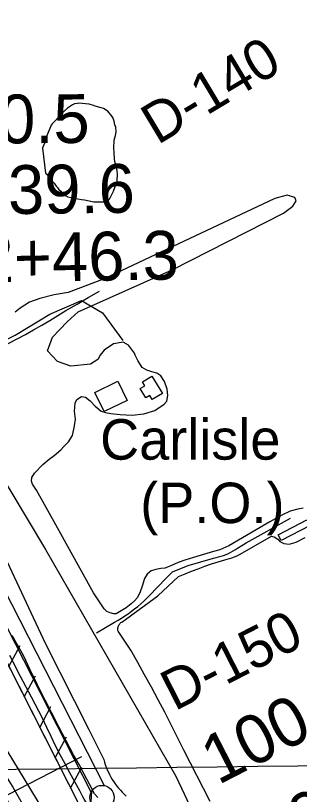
# Model space of a CAD drawing. Extents: x 3694830 to 3732949, y 415201 to 440970.
# Drawn here: x 3716526 to 3717109, y 432893 to 434490 of the extents above; entities that cross this region are included whole.
import ezdxf

# ---------------------------------------------------------------- set-up
doc = ezdxf.new("R2010")
doc.units = 0
for name, color, linetype in [('V-BLDG-IDEN', 7, 'Continuous'), ('V-BLDG-OTLN', 7, 'Continuous'), ('V-FLOD-BASE', 7, 'Continuous'), ('V-GRID-MAJR', 7, 'Continuous'), ('V-LEVE-TOET', 7, 'Continuous'), ('V-RIVR-EDGE', 7, 'Continuous'), ('V-RIVR-RANG', 7, 'Continuous'), ('V-RIVR-RANG-IDEN', 7, 'Continuous'), ('V-ROAD-CNTR', 7, 'Continuous'), ('V-RRAP-FSHR', 7, 'Continuous'), ('V-SITE-VEGE', 7, 'Continuous'), ('V-SURV-IDEN', 7, 'Continuous'), ('V-SURV-LINE', 7, 'Continuous'), ('V-TOPO-MINR', 7, 'Continuous')]:
    doc.layers.add(name, color=color, linetype=linetype)

msp = doc.modelspace()

# ---------------------------------------------------------------- linework, layer by layer
at = {"layer": 'V-BLDG-OTLN'}
for points in [[(3716735.707, 433739.738), (3716754.913, 433700.36100000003), (3716708.106, 433677.53), (3716688.9, 433716.907)], [(3716827.3910000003, 433714.646), (3716806.66, 433702.286), (3716801.5700000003, 433710.822), (3716793.237, 433705.854), (3716781.907, 433724.857), (3716791.359, 433730.491), (3716786.358, 433738.88), (3716805.971, 433750.574)], [(3717064.677, 433425.151), (3717124.0160000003, 433455.99), (3717130.287, 433443.923), (3717070.948, 433413.08400000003)]]:
    msp.add_lwpolyline(points, close=True, dxfattribs=at)
at = {"layer": 'V-FLOD-BASE'}
for points in [[(3716586.7660000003, 433086.178), (3716570.5270000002, 433118.739), (3716556.201, 433148.038), (3716542.082, 433177.441), (3716530.669, 433197.806), (3716519.45, 433218.28)], [(3716694.714, 432886.191), (3716687.9250000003, 432893.447), (3716677.666, 432913.751), (3716667.1350000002, 432933.911), (3716656.3340000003, 432953.931), (3716645.265, 432973.8), (3716629.907, 433002.575), (3716614.754, 433031.458), (3716599.805, 433060.445), (3716586.7660000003, 433086.178)]]:
    msp.add_lwpolyline(points, dxfattribs=at)
at = {"layer": 'V-GRID-MAJR'}
msp.add_spline([(3698914.333, 432737.11), (3704206.2600000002, 432798.304), (3709498.1780000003, 432860.268), (3714790.0870000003, 432923.001), (3720081.987, 432986.504), (3725373.878, 433050.776), (3730665.759, 433115.819), (3730665.7600000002, 433115.819)], degree=3, dxfattribs=at)
at = {"layer": 'V-LEVE-TOET'}
for points in [[(3716503.799, 433379.857), (3716586.975, 433202.68700000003), (3716676.321, 433025.498), (3716707.012, 432964.375), (3716708.542, 432958.999), (3716710.264, 432953.683), (3716712.179, 432948.43200000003), (3716714.282, 432943.25200000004), (3716716.5700000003, 432938.155), (3716719.042, 432933.139), (3716721.6920000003, 432928.218), (3716724.518, 432923.397), (3716727.519, 432918.68), (3716730.687, 432914.077), (3716734.019, 432909.587), (3716737.511, 432905.223), (3716741.156, 432900.99), (3716744.955, 432896.88800000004), (3716748.9, 432892.927), (3716752.983, 432889.11100000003)], [(3716658.941, 432898.393), (3716657.866, 432900.251), (3716647.579, 432918.48600000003), (3716637.484, 432936.82800000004), (3716627.582, 432955.276), (3716617.877, 432973.827), (3716608.3680000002, 432992.478), (3716599.056, 433011.232), (3716589.9420000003, 433030.079), (3716581.029, 433049.023), (3716558.841, 433091.855), (3716536.551, 433134.636), (3716514.1580000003, 433177.365)], [(3716719.845, 432827.757), (3716714.909, 432831.018), (3716710.096, 432834.456), (3716705.415, 432838.071), (3716700.8680000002, 432841.854), (3716696.465, 432845.802), (3716692.207, 432849.909), (3716688.105, 432854.168), (3716684.16, 432858.576), (3716680.384, 432863.124), (3716676.773, 432867.808), (3716673.341, 432872.623), (3716670.085, 432877.559), (3716667.0130000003, 432882.609), (3716664.131, 432887.77), (3716661.438, 432893.03500000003), (3716658.941, 432898.393)]]:
    msp.add_lwpolyline(points, dxfattribs=at)
at = {"layer": 'V-RIVR-EDGE'}
msp.add_spline([(3716285.150342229, 433216.70755455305), (3716310.376054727, 433178.2116670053), (3716330.200490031, 433149.67663238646), (3716351.384748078, 433122.4947121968), (3716380.6619774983, 433076.75426305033), (3716399.1355344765, 433050.48336356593), (3716447.785043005, 432976.2089978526), (3716475.253647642, 432930.4730209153), (3716501.833592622, 432891.0694668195), (3716527.508107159, 432851.21599263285), (3716586.0368507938, 432749.33550184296), (3716608.0997060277, 432711.75175305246), (3716608.0896435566, 432707.6823472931), (3716608.0717547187, 432700.4478481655), (3716613.02199377, 432690.94026948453), (3716627.4250269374, 432664.22727627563), (3716633.271752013, 432651.55236812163), (3716643.1890009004, 432639.3195536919), (3716675.1691050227, 432589.50299047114), (3716706.241542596, 432538.3321947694), (3716726.9412209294, 432498.0388629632), (3716741.3252472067, 432463.63921443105), (3716748.5083159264, 432442.8221406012), (3716788.5914538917, 432378.5164541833), (3716817.4332979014, 432339.5594660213), (3716842.1979097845, 432297.4474469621), (3716889.457408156, 432209.6117495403), (3716920.495186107, 432144.4241117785), (3716938.0431876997, 432109.5644806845), (3716956.496619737, 432075.15476968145), (3716988.92217174, 432022.6241512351), (3717009.1808744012, 431986.85349943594), (3717026.296844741, 431960.1337979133), (3717062.315049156, 431897.646798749), (3717093.371833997, 431840.1458163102), (3717112.2628875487, 431799.8569567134), (3717149.120557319, 431711.14266210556), (3717176.537731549, 431644.6075001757), (3717201.24867692, 431580.7919837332), (3717210.6835821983, 431556.3520700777), (3717248.473515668, 431478.93944425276), (3717267.8088990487, 431435.48437323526), (3717289.4072995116, 431392.9280243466), (3717306.4751936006, 431346.7656064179), (3717328.065767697, 431301.04416416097), (3717339.309297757, 431276.599778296), (3717352.341327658, 431244.01210870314), (3717362.697316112, 431226.35230187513), (3717376.210571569, 431205.5195753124), (3717389.256018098, 431178.3577800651), (3717401.373673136, 431141.70294081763), (3717407.1812663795, 431113.2025658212), (3717409.866252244, 431101.89195262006), (3717419.7488415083, 431075.6422961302), (3717452.4923834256, 430968.8518161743), (3717469.0935866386, 430916.8124857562), (3717483.4351269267, 430865.2309017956), (3717505.4543781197, 430810.0130613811), (3717526.565962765, 430753.4409884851), (3717540.488888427, 430715.4252084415), (3717579.0724471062, 430593.2468831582), (3717599.254004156, 430526.27745387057), (3717616.308481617, 430474.68916159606), (3717628.8760567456, 430437.12889190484), (3717638.7441113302, 430405.00120487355), (3717647.6866105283, 430364.284786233), (3717653.484141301, 430331.7150054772), (3717658.415373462, 430314.52077147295), (3717667.8502787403, 430290.08085781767), (3717679.533666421, 430260.6616357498), (3717690.3395749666, 430242.0963984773), (3717695.714018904, 430221.2837968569), (3717698.374407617, 430200.02574735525), (3717697.8529321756, 430171.9931812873), (3717701.423223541, 430152.9936766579), (3717705.9145980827, 430140.7742788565), (3717716.262760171, 430119.94937866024), (3717727.970745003, 430100.4775928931), (3717735.598143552, 430076.49430764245), (3717737.8164385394, 430059.3067819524), (3717749.0476700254, 430029.8886779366), (3717760.7590090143, 430011.77336075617), (3717771.5570911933, 429990.0430301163), (3717776.477142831, 429968.32723415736), (3717783.193520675, 429941.63324783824), (3717791.7252316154, 429917.6477264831), (3717803.4343344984, 429898.62809691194), (3717812.4226738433, 429876.4500822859), (3717819.158058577, 429857.44275129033), (3717834.8829007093, 429816.70956186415), (3717846.5238024, 429770.10840436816), (3717854.1232496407, 429734.8212142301), (3717863.5480924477, 429706.31189481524), (3717878.825250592, 429667.3884482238), (3717891.374936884, 429622.593679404), (3717903.4937099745, 429586.3909963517), (3717917.8240697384, 429530.28785043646), (3717931.7078635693, 429476.44660355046), (3717959.4631526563, 429363.79039162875), (3717976.505331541, 429307.2283812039), (3717987.2463930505, 429262.43808459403), (3718014.107432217, 429153.85351453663), (3718027.5144727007, 429090.0659494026), (3718040.473829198, 429028.0881271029), (3718052.5199288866, 428962.49529134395), (3718057.840706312, 428919.97919233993), (3718056.8950259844, 428903.2516492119), (3718056.857012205, 428887.87833856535), (3718057.7132483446, 428868.43338605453), (3718061.286893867, 428850.7903500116), (3718065.765969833, 428833.5972340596), (3718082.361582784, 428779.2971226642), (3718091.327561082, 428748.075984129), (3718100.2790047, 428710.97681505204), (3718111.4498613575, 428657.14227648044), (3718116.3609685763, 428631.80923095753), (3718128.3075616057, 428525.97449379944), (3718136.7677171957, 428473.0509759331), (3718141.6598175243, 428440.0312750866), (3718152.315907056, 428360.8771076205), (3718163.899788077, 428291.2159841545), (3718171.048197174, 428256.3820682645), (3718178.233501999, 428236.4693068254), (3718193.9158581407, 428178.55418197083), (3718199.7413402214, 428157.2883061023), (3718197.914826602, 428150.05827918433), (3718196.516990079, 428133.3318541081), (3718197.391115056, 428121.12140072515), (3718204.1164373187, 428098.04466397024), (3718215.364439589, 428075.4089028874), (3718227.961084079, 428049.60469427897), (3718240.07538496, 428011.5933864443), (3718242.706704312, 427978.57927585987), (3718251.1064850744, 427901.2393234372), (3718254.151946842, 427852.85078415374), (3718257.693168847, 427822.09521844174), (3718271.4975809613, 427736.1508816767), (3718281.7384100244, 427671.91898671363), (3718287.906479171, 427606.3406856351), (3718295.910006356, 427551.6096610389), (3718303.86545729, 427477.4359200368), (3718310.120734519, 427447.1258022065), (3718323.1359936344, 427407.755789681), (3718345.149654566, 427350.27716828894), (3718351.4094040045, 427321.7756752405), (3718363.483455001, 427267.48674436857), (3718378.280505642, 427217.2605109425), (3718397.9875454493, 427141.24907579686), (3718402.8729374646, 427105.51643777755), (3718405.9172811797, 427056.67574229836), (3718404.85644146, 426993.37611103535), (3718419.5841728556, 426915.1161934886), (3718427.128835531, 426857.673349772), (3718428.7697524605, 426789.8454482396), (3718439.5309389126, 426753.19396314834), (3718453.8926041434, 426709.7511907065), (3718458.333666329, 426677.1847641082), (3718461.822339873, 426625.1778572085), (3718465.3367286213, 426583.5705428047), (3718482.7136682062, 426479.5310138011), (3718492.5235840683, 426423.89120460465), (3718501.0016284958, 426378.20218586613), (3718502.740934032, 426350.1640295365), (3718512.9079716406, 426256.0898256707), (3718518.2276310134, 426213.12157047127), (3718524.0307520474, 426182.8125706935), (3718533.4421782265, 426148.87737693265), (3718540.932056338, 426069.2788796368), (3718548.926639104, 426010.93060547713), (3718557.8054093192, 425944.44128369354), (3718573.419564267, 425858.9446309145), (3718584.546816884, 425787.47600071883), (3718587.6079313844, 425745.4176481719), (3718587.5598551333, 425725.9749317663), (3718607.5144475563, 425567.2177947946), (3718614.553287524, 425488.07257174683), (3718638.2224000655, 425368.6440793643), (3718641.2633896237, 425318.44691529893), (3718641.093445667, 425249.71917358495), (3718640.1008071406, 425214.0010702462), (3718649.842521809, 425130.7797331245), (3718658.7335906, 425069.2641294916), (3718661.819302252, 425037.15321324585), (3718660.4114032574, 425016.35738241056), (3718674.9568921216, 424864.3960049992), (3718675.7337465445, 424812.8479626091), (3718692.623870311, 424694.7927095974), (3718696.053287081, 424618.8215243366), (3718696.3992283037, 424575.8655677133), (3718706.120818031, 424484.50541907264), (3718711.8680364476, 424431.58860952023), (3718715.414848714, 424403.0938247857), (3718735.932284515, 424289.09903311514), (3718746.6017906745, 424215.3707399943), (3718759.902616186, 424108.62833628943), (3718772.361740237, 424027.20891563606), (3718777.7160592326, 423998.2575024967), (3718795.9078670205, 423858.0432417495), (3718805.722255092, 423804.2120573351), (3718812.4363968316, 423776.6137586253), (3718828.995114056, 423707.3924927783), (3718835.666769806, 423662.61225864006), (3718835.0893917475, 423611.97188279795), (3718835.0021836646, 423576.70369954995), (3718839.347093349, 423505.2518401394), (3718842.400381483, 423460.0283942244), (3718850.4217975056, 423412.53186875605), (3718863.399042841, 423357.7885455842), (3718870.556396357, 423326.57187925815), (3718873.558254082, 423260.5492483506), (3718878.8566704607, 423208.99002543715), (3718893.6280058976, 423148.3641995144), (3718898.9990956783, 423126.1951293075), (3718912.449740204, 423080.0416557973), (3718927.228902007, 423022.5809232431), (3718930.7723601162, 422992.72966992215), (3718937.449606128, 422950.2102167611), (3718945.9175880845, 422900.45179226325), (3718952.6261395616, 422870.5927125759), (3718968.7192839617, 422795.94669043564), (3718969.558749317, 422769.7193949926), (3718968.1251351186, 422738.52397166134), (3718972.1185133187, 422707.7672878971), (3718981.0464778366, 422661.1728387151), (3718990.8496853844, 422602.8200923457), (3719006.889163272, 422506.4705728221), (3719010.8098680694, 422446.3237363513), (3719014.374569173, 422425.06345074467), (3719022.4351170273, 422393.39239211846), (3719033.201893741, 422359.001688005), (3719050.257489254, 422307.86555192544), (3719062.772515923, 422249.0539410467), (3719077.096167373, 422190.2378579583), (3719087.846173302, 422149.0648109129)], degree=3, dxfattribs=at)
at = {"layer": 'V-RIVR-RANG'}
msp.add_line((3716661.5969, 432969.4851999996), (3715985.6588000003, 432622.0550999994), dxfattribs=at)
at = {"layer": 'V-ROAD-CNTR'}
for points in [[(3714456.147048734, 436537.30989951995), (3714641.896677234, 436278.6064169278), (3714873.311214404, 435959.34805544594), (3715143.350674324, 435589.59179496), (3715380.173200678, 435258.978456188), (3715588.6647836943, 434962.9540482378), (3715918.609123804, 434466.0160421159), (3716138.793683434, 434126.626720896), (3716363.05523491, 433768.5224371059), (3716587.568785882, 433394.65718483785), (3716854.6992516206, 432929.9051143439), (3717200.025560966, 432198.05557804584), (3717345.3032704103, 431887.621198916), (3717528.553903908, 431398.14817786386), (3717815.6813296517, 430558.6488568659)], [(3716376.7660000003, 433749.607), (3716405.057, 433764.68700000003), (3716478.187, 433800.31), (3716495.392, 433808.907), (3716512.4990000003, 433817.70300000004), (3716529.508, 433826.692), (3716546.412, 433835.873), (3716563.21, 433845.24700000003), (3716579.901, 433854.811), (3716596.484, 433864.564), (3716612.954, 433874.505), (3716629.309, 433884.632), (3716652.205, 433898.071), (3716675.2090000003, 433911.32800000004), (3716698.316, 433924.4)], [(3716371.8992172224, 433753.7954665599), (3716418.9831230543, 433781.6024109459), (3716525.290910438, 433834.08930597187), (3716596.258768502, 433877.10521993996), (3716661.5716378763, 433905.35516344), (3716704.352552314, 433880.0272140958), (3716746.2314685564, 433823.59532695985)], [(3716692.066, 433223.632), (3716710.698, 433234.603), (3716729.3310000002, 433245.574), (3716736.454, 433249.723), (3716743.471, 433254.05100000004), (3716750.376, 433258.552), (3716757.168, 433263.228), (3716763.84, 433268.069), (3716770.387, 433273.079), (3716776.808, 433278.25), (3716783.097, 433283.579), (3716789.252, 433289.065), (3716795.2660000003, 433294.704), (3716801.1380000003, 433300.491), (3716834.308, 433335.537), (3716837.543, 433339.088), (3716840.937, 433342.489), (3716844.48, 433345.73600000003), (3716848.164, 433348.818), (3716880.543, 433362.277), (3716932.259, 433377.291), (3716937.537, 433378.32300000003), (3716942.7630000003, 433379.583), (3716947.933, 433381.07), (3716953.032, 433382.778), (3716958.052, 433384.707), (3716962.983, 433386.849), (3716967.8170000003, 433389.206), (3716972.543, 433391.771), (3716977.156, 433394.537), (3716981.643, 433397.501), (3716999.1780000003, 433408.798), (3717090.262, 433458.838)]]:
    msp.add_lwpolyline(points, dxfattribs=at)
at = {"layer": 'V-RRAP-FSHR'}
for p, q in [((3716512.325, 433154.76900000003), (3716535.306, 433197.852)), ((3716544.021, 433092.36100000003), (3716567.002, 433135.443)), ((3716575.717, 433029.952), (3716598.698, 433073.034)), ((3716607.413, 432967.543), (3716630.393, 433010.626)), ((3716639.109, 432905.134), (3716662.089, 432948.217)), ((3716679.843, 432850.14900000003), (3716682.504, 432898.905))]:
    msp.add_line(p, q, dxfattribs=at)
for points in [[(3714329.7, 436386.169), (3714396.827, 436257.463), (3714508.995, 436115.64900000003), (3714828.369, 435789.568), (3714886.7460000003, 435719.45), (3715135.384, 435378.044), (3715431.899, 434966.727), (3715563.52, 434782.772), (3715749.312, 434445.995), (3715933.042, 434121.821), (3716099.0810000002, 433962.33900000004), (3716301.1010000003, 433570.666), (3716658.5470000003, 432866.862), (3716785.747, 432767.039), (3716964.057, 432370.515), (3717158.173, 431965.88), (3717210.963, 431850.869), (3717309.15, 431591.719), (3717386.5100000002, 431373.324), (3717466.363, 431122.742)], [(3716064.7059757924, 433686.1008793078), (3716227.8291759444, 433371.8967190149), (3716520.256952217, 432907.7072785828), (3717100.527032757, 431896.0812936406), (3717253.7235768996, 431580.21825334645), (3717403.092409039, 431264.3552130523), (3717634.3013692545, 430552.2451323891), (3717888.1263934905, 429748.15527564), (3718009.8615616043, 429314.2659952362), (3718099.299769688, 428952.68954689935), (3718115.843513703, 428867.0380908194), (3718189.327801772, 428405.14650638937), (3718255.0030658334, 428140.6698341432), (3718391.117241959, 427348.2781534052)], [(3716330.923, 433511.946), (3716658.5470000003, 432866.862), (3716690.7260000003, 432841.609)]]:
    msp.add_lwpolyline(points, dxfattribs=at)
at = {"layer": 'V-SITE-VEGE'}
msp.add_lwpolyline([(3716587.784, 434166.875), (3716590.251, 434164.393), (3716593.952, 434158.81), (3716605.063, 434146.397), (3716609.378, 434140.194), (3716611.2290000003, 434137.71400000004), (3716614.932, 434133.37), (3716618.637, 434129.64400000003), (3716621.721, 434125.919), (3716627.9, 434120.951), (3716633.4620000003, 434117.84), (3716639.649, 434116.58400000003), (3716643.981, 434115.333), (3716646.4590000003, 434115.327), (3716661.307, 434112.81), (3716667.498, 434112.173), (3716686.679, 434107.786), (3716708.968, 434107.72500000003), (3716715.161, 434108.945), (3716719.511, 434114.50800000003), (3716722.003, 434120.07), (3716726.9820000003, 434129.96400000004), (3716729.481, 434137.386), (3716734.463, 434148.517), (3716734.474, 434152.232), (3716735.127, 434163.993), (3716734.529, 434172.042), (3716729.626, 434190.63), (3716729.02, 434194.965), (3716728.4420000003, 434209.826), (3716727.844, 434217.876), (3716728.512, 434234.59), (3716731.0130000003, 434243.87200000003), (3716732.27, 434251.298), (3716731.6780000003, 434260.585), (3716729.835, 434265.544), (3716728.616, 434272.976), (3716726.157, 434279.173), (3716724.309, 434282.89400000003), (3716715.673, 434293.443), (3716713.818, 434294.68700000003), (3716706.4, 434299.041), (3716701.452, 434300.292), (3716689.08, 434304.042), (3716685.987, 434305.287), (3716677.326, 434307.79000000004), (3716669.9, 434309.047), (3716655.665, 434310.325), (3716653.184, 434309.713), (3716646.991, 434308.492), (3716642.6520000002, 434306.647), (3716632.727, 434299.864), (3716625.901, 434293.691), (3716621.5530000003, 434289.37), (3716616.5810000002, 434281.952), (3716609.755, 434276.4), (3716601.063, 434267.755), (3716599.199, 434265.286), (3716596.082, 434257.864), (3716591.095, 434245.496), (3716587.358, 434236.83900000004), (3716586.1040000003, 434231.889), (3716585.473, 434228.17600000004), (3716584.2260000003, 434224.465), (3716581.74, 434220.137), (3716581.113, 434217.663)], close=True, dxfattribs=at)
for points in [[(3716564.7800000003, 433551.564), (3716582.18, 433569.33), (3716595.169, 433580.4), (3716605.1380000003, 433587.776), (3716618.821, 433599.30700000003), (3716625.014, 433606.346), (3716634.699, 433615.517), (3716643.0160000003, 433628.835), (3716647.208, 433648.143), (3716649.088, 433662.397), (3716647.294, 433678.501), (3716648.259, 433695.055), (3716651.9620000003, 433702.405), (3716661.634, 433708.356), (3716669.915, 433707.414), (3716679.092, 433699.569), (3716689.6410000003, 433688.499), (3716702.031, 433678.806), (3716710.764, 433675.56200000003), (3716721.336, 433673.692), (3716740.65, 433671.8), (3716765.026, 433670.352), (3716788.95, 433673.045), (3716811.509, 433679.879), (3716830.865, 433693.166), (3716836.403, 433699.13), (3716838.274, 433710.624), (3716836.931, 433723.50800000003), (3716831.913, 433739.16000000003), (3716824.127, 433751.143), (3716815.861, 433756.224), (3716805.752, 433759.473), (3716795.18, 433762.262), (3716785.997, 433768.267), (3716777.295, 433782.091), (3716772.2630000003, 433791.76300000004), (3716771.809, 433793.604), (3716769.98, 433797.291), (3716758.0670000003, 433813.882), (3716747.044, 433819.893), (3716726.796, 433816.272), (3716707.901, 433803.904), (3716699.592, 433793.346), (3716694.968, 433784.62), (3716679.761, 433775.003), (3716639.731, 433770.515), (3716612.161, 433780.71), (3716591.521, 433801.928), (3716602.179, 433829.956), (3716631.705, 433861.612), (3716654.7630000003, 433882.246), (3716847.271, 433968.184), (3717075.744, 434084.382), (3717094.643, 434099.047), (3717102.032, 434109.607), (3717099.292, 434116.515), (3717083.666, 434121.158), (3717058.348, 434114.325), (3716707.85, 433950.174), (3716633.714, 433921.867), (3716605.183, 433917.34500000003), (3716575.725, 433909.605), (3716555.003, 433902.304), (3716535.65, 433889.938), (3716525.0470000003, 433881.228)], [(3717116.397, 433479.456), (3717105.287, 433477.404), (3717089.31, 433473.28500000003), (3717072.627, 433465.001), (3717047.603, 433451.88300000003), (3716963.477, 433402.142), (3716945.4050000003, 433393.864), (3716931.9790000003, 433390.892), (3716891.223, 433378.512), (3716873.16, 433373.24), (3716859.498, 433368.19), (3716844.435, 433361.29000000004), (3716832.6240000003, 433356.463), (3716823.832, 433355.564), (3716813.643, 433353.741), (3716804.382, 433350.991), (3716796.034, 433344.53500000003), (3716790.4560000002, 433335.526), (3716785.5530000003, 433319.34500000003), (3716781.819, 433308.018), (3716776.001, 433296.233), (3716770.199, 433289.54000000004), (3716763.008, 433283.081), (3716753.035, 433275.243), (3716732.411, 433263.037), (3716728.014, 433263.052), (3716720.154, 433264.924), (3716713.684, 433267.94800000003), (3716708.145, 433272.825), (3716685.795, 433305.972), (3716612.126, 433439.44800000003), (3716569.307, 433516.381), (3716560.551, 433529.132), (3716558.948, 433534.69), (3716559.202, 433542.788), (3716564.7800000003, 433551.564)], [(3716925.2260000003, 432878.194), (3716871.378, 432983.154), (3716858.517, 433009.192), (3716845.432, 433035.115), (3716832.1240000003, 433060.928), (3716818.595, 433086.62700000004), (3716804.845, 433112.204), (3716790.876, 433137.667), (3716776.683, 433163.005), (3716762.279, 433188.222), (3716736.7060000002, 433227.167), (3716736.239, 433228.903), (3716735.973, 433230.68700000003), (3716735.911, 433232.489), (3716736.057, 433234.28500000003), (3716736.4050000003, 433236.05700000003), (3716736.954, 433237.775), (3716737.693, 433239.42), (3716738.619, 433240.97000000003), (3716739.7120000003, 433242.406), (3716740.9620000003, 433243.708), (3716742.352, 433244.857), (3716743.866, 433245.842), (3716818.12, 433299.819), (3716860.571, 433339.266), (3716873.906, 433344.892), (3716887.332, 433350.292), (3716900.8510000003, 433355.46400000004), (3716914.454, 433360.401), (3716928.145, 433365.112), (3716941.907, 433369.587), (3716955.748, 433373.826), (3716969.656, 433377.83), (3716982.163, 433382.655), (3717050.99, 433422.028), (3717056.538, 433420.623), (3717064.161, 433415.742), (3717068.3140000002, 433411.566), (3717076.633, 433407.378), (3717087.733, 433405.95900000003), (3717101.627, 433410.086), (3717120.395, 433419.75)]]:
    msp.add_lwpolyline(points, dxfattribs=at)
at = {"layer": 'V-SURV-LINE'}
for points in [[(3716681.0756042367, 432897.11588920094), (3716161.9947031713, 433913.0003123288)], [(3716188.7026415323, 433926.6636298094), (3716707.783009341, 432910.78025030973)]]:
    msp.add_lwpolyline(points, dxfattribs=at)
msp.add_circle((3716703.52442, 432886.14918000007), 25, dxfattribs=at)
at = {"layer": 'V-TOPO-MINR'}
msp.add_lwpolyline([(3716631.1742757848, 432780.66427430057), (3716411.355937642, 433142.4000198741), (3716370.425233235, 433209.870849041), (3716329.5625398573, 433277.38277284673), (3716288.801863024, 433344.95633861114), (3716248.109197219, 433412.57099901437), (3716187.1743973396, 433513.99313970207), (3716177.0049329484, 433530.9304243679), (3716166.8418591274, 433547.8715403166), (3716156.6883711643, 433564.81840318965), (3716146.5412737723, 433581.7690973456), (3715685.16, 434353), (3715220.95, 435103.42)], dxfattribs=at)

# ---------------------------------------------------------------- texts
at = {"layer": 'V-BLDG-IDEN'}
for s, p in [('Carlisle', (3716699.538561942, 433579.0978159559)), ('(P.O.)', (3716781.9163971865, 433448.90207634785))]:
    msp.add_text(s, height=82.99983200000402, dxfattribs=at).set_placement(p)
at = {"layer": 'V-RIVR-RANG-IDEN'}
for s, rotation, p in [('D-140', 30.97832571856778, (3716817.3943788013, 434223.61158587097)), ('D-150', 27.06132571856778, (3716852.4108040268, 433062.5824085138))]:
    msp.add_text(s, height=83, rotation=rotation, dxfattribs=at).set_placement(p)
at = {"layer": 'V-SURV-IDEN'}
for s, height, rotation, p in [('989+50.5', 100.00000000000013, 0.3746451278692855, (3716116.9213453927, 434225.0810768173)), ('991+39.6', 100, 0.6491357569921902, (3716209.880326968, 434079.2744221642)), ('992+46.3', 100.00000000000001, 0.9345934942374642, (3716300.2581772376, 433939.67547725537)), ('1004+27.2', 100.00000000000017, 27.21368962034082, (3716941.4319783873, 432911.0314167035)), ('1006+04.3', 100.00000000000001, 25.515562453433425, (3716982.966059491, 432723.61185684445))]:
    msp.add_text(s, height=height, rotation=rotation, dxfattribs=at).set_placement(p)

doc.saveas('drawing.dxf')
